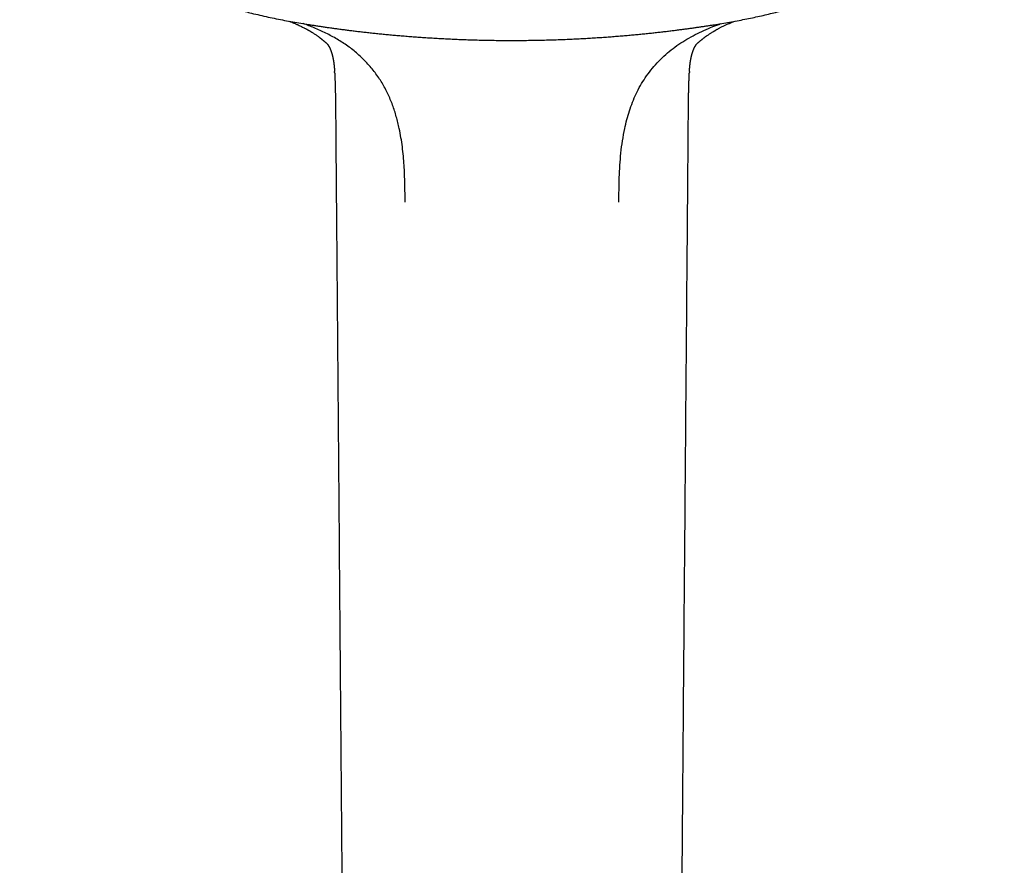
# Model space of a CAD drawing. Header units: millimetres. Extents: x 8 to 562, y 12 to 805.
# Tile 480 of 538: x 270 to 359, y 630 to 707. Entities that reach past the tile are written whole.
import ezdxf

# ---------------------------------------------------------------- set-up
doc = ezdxf.new("R2010")
doc.units = ezdxf.units.MM

msp = doc.modelspace()

# ---------------------------------------------------------------- linework, layer by layer
at = {"color": 7, "linetype": 'Continuous', "lineweight": 30}
for p, q in [((298.463, 702.013), (298.457, 702.1)), ((330.543, 702.097), (330.537, 702.008))]:
    msp.add_line(p, q, dxfattribs=at)
for points, knots in [([(269.998, 725.697), (270.001, 725.687), (270.009, 725.666), (270.022, 725.628), (270.038, 725.582), (270.058, 725.526), (270.081, 725.461), (270.107, 725.387), (270.137, 725.304), (270.172, 725.208), (270.21, 725.105), (270.248, 725.003), (270.281, 724.916), (270.308, 724.843), (270.331, 724.783), (270.351, 724.732), (270.368, 724.687), (270.385, 724.644), (270.405, 724.591), (270.43, 724.527), (270.461, 724.448), (270.496, 724.36), (270.534, 724.263), (270.575, 724.161), (270.619, 724.054), (270.665, 723.943), (270.705, 723.845), (270.738, 723.768), (270.76, 723.714), (270.778, 723.672), (270.791, 723.641), (270.801, 723.617), (270.812, 723.592), (270.825, 723.561), (270.843, 723.519), (270.866, 723.466), (270.893, 723.405), (270.921, 723.341), (270.949, 723.277), (270.977, 723.213), (271.005, 723.148), (271.034, 723.084), (271.063, 723.019), (271.093, 722.955), (271.122, 722.891), (271.149, 722.831), (271.175, 722.774), (271.199, 722.723), (271.22, 722.678), (271.236, 722.644), (271.248, 722.618), (271.259, 722.594), (271.272, 722.566), (271.289, 722.53), (271.311, 722.485), (271.342, 722.418), (271.382, 722.335), (271.426, 722.244), (271.466, 722.162), (271.503, 722.086), (271.542, 722.009), (271.578, 721.937), (271.611, 721.871), (271.641, 721.812), (271.668, 721.758), (271.692, 721.712), (271.71, 721.677), (271.723, 721.651), (271.736, 721.626), (271.752, 721.595), (271.771, 721.558), (271.797, 721.508), (271.831, 721.443), (271.872, 721.365), (271.918, 721.279), (271.967, 721.187), (272.02, 721.089), (272.077, 720.985), (272.126, 720.898), (272.163, 720.83), (272.187, 720.788), (272.208, 720.751), (272.224, 720.721), (272.238, 720.698), (272.248, 720.68), (272.26, 720.658), (272.278, 720.626), (272.305, 720.579), (272.342, 720.515), (272.387, 720.438), (272.437, 720.351), (272.487, 720.265), (272.537, 720.181), (272.586, 720.099), (272.634, 720.019), (272.68, 719.943), (272.723, 719.873), (272.762, 719.809), (272.799, 719.75), (272.833, 719.695), (272.863, 719.647), (272.888, 719.607), (272.908, 719.575), (272.926, 719.547), (272.945, 719.516), (272.967, 719.481), (272.993, 719.441), (273.025, 719.392), (273.062, 719.334), (273.106, 719.266), (273.154, 719.191), (273.224, 719.085), (273.314, 718.95), (273.423, 718.789), (273.533, 718.627), (273.645, 718.467), (273.75, 718.318), (273.848, 718.181), (273.939, 718.057), (274.028, 717.935), (274.114, 717.82), (274.183, 717.728), (274.235, 717.659), (274.273, 717.61), (274.309, 717.563), (274.342, 717.519), (274.371, 717.481), (274.394, 717.452), (274.411, 717.431), (274.425, 717.413), (274.44, 717.394), (274.459, 717.369), (274.484, 717.337), (274.518, 717.294), (274.561, 717.24), (274.615, 717.172), (274.678, 717.093), (274.749, 717.005), (274.825, 716.912), (274.903, 716.817), (275.035, 716.659), (275.218, 716.442), (275.455, 716.171), (275.686, 715.914), (275.872, 715.712), (276.011, 715.564), (276.101, 715.47), (276.183, 715.384), (276.257, 715.308), (276.314, 715.25), (276.357, 715.207), (276.386, 715.176), (276.414, 715.149), (276.439, 715.123), (276.463, 715.099), (276.487, 715.075), (276.514, 715.048), (276.547, 715.015), (276.586, 714.977), (276.632, 714.931), (276.686, 714.877), (276.748, 714.817), (276.817, 714.751), (276.888, 714.683), (277.009, 714.567), (277.177, 714.409), (277.386, 714.219), (277.581, 714.044), (277.764, 713.883), (277.94, 713.731), (278.11, 713.588), (278.263, 713.461), (278.398, 713.35), (278.517, 713.254), (278.631, 713.163), (278.737, 713.079), (278.838, 713), (278.932, 712.927), (279.02, 712.86), (279.098, 712.8), (279.168, 712.747), (279.23, 712.702), (279.281, 712.663), (279.323, 712.632), (279.36, 712.605), (279.396, 712.578), (279.437, 712.548), (279.489, 712.51), (279.555, 712.462), (279.635, 712.404), (279.724, 712.34), (279.837, 712.26), (279.975, 712.164), (280.147, 712.044), (280.338, 711.915), (280.549, 711.775), (280.771, 711.63), (281.004, 711.481), (281.231, 711.339), (281.45, 711.206), (281.659, 711.08), (281.876, 710.953), (282.1, 710.824), (282.424, 710.641), (282.85, 710.409), (283.378, 710.135), (283.913, 709.871), (284.468, 709.609), (285.043, 709.353), (285.637, 709.102), (286.236, 708.864), (286.838, 708.637), (287.445, 708.421), (288.044, 708.219), (288.634, 708.031), (289.214, 707.856), (289.796, 707.689), (290.378, 707.532), (291.014, 707.368), (291.704, 707.202), (292.448, 707.034), (293.193, 706.878), (293.937, 706.733), (294.679, 706.598), (295.416, 706.471), (296.019, 706.372), (296.491, 706.297), (296.832, 706.244), (297.177, 706.192), (297.529, 706.139), (297.894, 706.086), (298.265, 706.034), (298.642, 705.982), (299.023, 705.931), (299.416, 705.879), (299.821, 705.828), (300.238, 705.776), (300.667, 705.725), (301.108, 705.674), (301.561, 705.624), (302.026, 705.574), (302.5, 705.525), (302.983, 705.477), (303.474, 705.43), (303.978, 705.385), (304.496, 705.34), (305.029, 705.296), (305.577, 705.254), (306.138, 705.213), (306.711, 705.174), (307.292, 705.137), (307.882, 705.102), (308.481, 705.07), (309.091, 705.041), (309.717, 705.014), (310.36, 704.989), (311.02, 704.968), (311.692, 704.95), (312.376, 704.935), (313.073, 704.925), (313.782, 704.918), (314.259, 704.917), (314.5, 704.917)], [0, 0, 0, 0, 0.000566, 0.0013, 0.002211, 0.003334, 0.004653, 0.006169, 0.007884, 0.009783, 0.012161, 0.014284, 0.016152, 0.017604, 0.018852, 0.019896, 0.020766, 0.021663, 0.022623, 0.024041, 0.025668, 0.027507, 0.029519, 0.031637, 0.033859, 0.036186, 0.038599, 0.039942, 0.041057, 0.041943, 0.042602, 0.042985, 0.043478, 0.044133, 0.044951, 0.046137, 0.047472, 0.048813, 0.050159, 0.051509, 0.052864, 0.054224, 0.055588, 0.056957, 0.05833, 0.059634, 0.060786, 0.061945, 0.062891, 0.063622, 0.06414, 0.06455, 0.065143, 0.06592, 0.06688, 0.068006, 0.070183, 0.072201, 0.073868, 0.075433, 0.077079, 0.078844, 0.080087, 0.081383, 0.082628, 0.083624, 0.084365, 0.084851, 0.085349, 0.086004, 0.086816, 0.087786, 0.08928, 0.091013, 0.092891, 0.094903, 0.097052, 0.099335, 0.101754, 0.102833, 0.103782, 0.104587, 0.105246, 0.105761, 0.10613, 0.106437, 0.107211, 0.108263, 0.109591, 0.111471, 0.113435, 0.115359, 0.117243, 0.119087, 0.12089, 0.122652, 0.124192, 0.125632, 0.126972, 0.128213, 0.129342, 0.13026, 0.13095, 0.131523, 0.132208, 0.133014, 0.133939, 0.134985, 0.136371, 0.137923, 0.139642, 0.141528, 0.145258, 0.149019, 0.152783, 0.15655, 0.160321, 0.163286, 0.166254, 0.169206, 0.17199, 0.174574, 0.175812, 0.176998, 0.178133, 0.179215, 0.180167, 0.180889, 0.181378, 0.181718, 0.182175, 0.18279, 0.183562, 0.184493, 0.18591, 0.187584, 0.189517, 0.191707, 0.194088, 0.196455, 0.198797, 0.205945, 0.212841, 0.219486, 0.225873, 0.228624, 0.231133, 0.2334, 0.235423, 0.237203, 0.238095, 0.23891, 0.239648, 0.240324, 0.240972, 0.241595, 0.242316, 0.243164, 0.244215, 0.24547, 0.246927, 0.248586, 0.250446, 0.252367, 0.254263, 0.260061, 0.265615, 0.270454, 0.275095, 0.279539, 0.283788, 0.287841, 0.29089, 0.29382, 0.296599, 0.299183, 0.301573, 0.303895, 0.306, 0.307887, 0.309557, 0.311009, 0.312245, 0.313211, 0.314034, 0.314843, 0.315784, 0.316898, 0.318533, 0.320437, 0.322564, 0.324771, 0.328377, 0.332153, 0.336734, 0.341542, 0.346578, 0.351842, 0.357335, 0.361817, 0.366444, 0.371216, 0.376133, 0.381153, 0.392393, 0.403662, 0.414949, 0.426241, 0.438429, 0.450593, 0.462731, 0.474859, 0.48698, 0.499099, 0.510527, 0.521925, 0.533285, 0.544609, 0.5559, 0.570256, 0.584567, 0.598838, 0.613072, 0.627215, 0.64121, 0.655128, 0.661597, 0.668057, 0.674524, 0.681184, 0.688094, 0.695254, 0.702234, 0.709436, 0.71686, 0.724506, 0.732374, 0.740463, 0.748775, 0.757308, 0.766062, 0.775039, 0.784071, 0.793316, 0.802776, 0.81245, 0.82252, 0.832814, 0.843333, 0.854077, 0.865047, 0.876042, 0.887254, 0.898686, 0.910337, 0.922453, 0.934798, 0.947374, 0.960181, 0.97322, 0.986493, 1, 1, 1, 1]), ([(314.5, 704.917), (314.752, 704.917), (315.253, 704.918), (315.996, 704.926), (316.726, 704.937), (317.443, 704.953), (318.145, 704.973), (318.821, 704.996), (319.472, 705.021), (320.097, 705.05), (320.71, 705.08), (321.311, 705.113), (321.9, 705.149), (322.476, 705.186), (323.041, 705.226), (323.594, 705.267), (324.135, 705.309), (324.661, 705.353), (325.173, 705.398), (325.67, 705.444), (326.155, 705.491), (326.632, 705.538), (327.1, 705.587), (327.559, 705.637), (328.007, 705.687), (328.442, 705.738), (328.863, 705.789), (329.27, 705.839), (329.663, 705.89), (330.044, 705.94), (330.417, 705.99), (330.78, 706.04), (331.133, 706.09), (331.475, 706.14), (331.805, 706.189), (332.127, 706.238), (332.444, 706.287), (332.891, 706.358), (333.465, 706.451), (334.165, 706.571), (334.857, 706.696), (335.544, 706.827), (336.219, 706.965), (336.883, 707.109), (337.533, 707.258), (338.173, 707.415), (338.715, 707.557), (339.161, 707.678), (339.514, 707.778), (339.866, 707.88), (340.223, 707.988), (340.587, 708.101), (340.961, 708.222), (341.334, 708.346), (341.704, 708.474), (342.072, 708.605), (342.447, 708.744), (342.83, 708.891), (343.22, 709.046), (343.517, 709.168), (343.717, 709.252), (343.816, 709.295), (343.909, 709.334), (343.993, 709.371), (344.068, 709.404), (344.13, 709.431), (344.179, 709.453), (344.216, 709.469), (344.243, 709.481), (344.264, 709.491), (344.284, 709.5), (344.313, 709.512), (344.353, 709.531), (344.407, 709.555), (344.472, 709.584), (344.546, 709.618), (344.63, 709.657), (344.725, 709.701), (344.83, 709.75), (344.944, 709.804), (345.069, 709.864), (345.203, 709.929), (345.344, 709.998), (345.488, 710.07), (345.631, 710.142), (345.808, 710.232), (346.019, 710.342), (346.26, 710.47), (346.49, 710.595), (346.71, 710.716), (346.919, 710.835), (347.12, 710.95), (347.313, 711.063), (347.497, 711.174), (347.675, 711.281), (347.87, 711.402), (348.087, 711.539), (348.33, 711.695), (348.577, 711.858), (348.772, 711.99), (348.913, 712.086), (349, 712.146), (349.087, 712.207), (349.174, 712.268), (349.256, 712.326), (349.336, 712.383), (349.41, 712.436), (349.477, 712.485), (349.533, 712.526), (349.577, 712.558), (349.613, 712.584), (349.642, 712.606), (349.671, 712.627), (349.703, 712.651), (349.74, 712.679), (349.782, 712.71), (349.836, 712.751), (349.904, 712.802), (349.988, 712.866), (350.082, 712.938), (350.186, 713.019), (350.298, 713.107), (350.419, 713.202), (350.547, 713.305), (350.681, 713.414), (350.834, 713.541), (351.007, 713.686), (351.201, 713.852), (351.402, 714.028), (351.602, 714.207), (351.8, 714.389), (351.949, 714.528), (352.056, 714.629), (352.119, 714.689), (352.182, 714.75), (352.244, 714.809), (352.305, 714.869), (352.364, 714.927), (352.418, 714.98), (352.463, 715.025), (352.499, 715.061), (352.529, 715.091), (352.558, 715.12), (352.589, 715.152), (352.628, 715.191), (352.675, 715.239), (352.734, 715.299), (352.801, 715.368), (352.872, 715.442), (352.949, 715.523), (353.03, 715.608), (353.116, 715.7), (353.204, 715.795), (353.325, 715.927), (353.477, 716.096), (353.663, 716.306), (353.852, 716.525), (353.999, 716.699), (354.104, 716.826), (354.166, 716.901), (354.227, 716.976), (354.287, 717.049), (354.346, 717.123), (354.403, 717.194), (354.457, 717.262), (354.502, 717.319), (354.538, 717.366), (354.565, 717.399), (354.582, 717.422), (354.593, 717.436), (354.605, 717.451), (354.62, 717.47), (354.641, 717.498), (354.68, 717.548), (354.736, 717.622), (354.809, 717.717), (354.886, 717.82), (354.967, 717.928), (355.083, 718.086), (355.234, 718.296), (355.419, 718.557), (355.566, 718.772), (355.677, 718.936), (355.75, 719.045), (355.82, 719.152), (355.885, 719.251), (355.941, 719.339), (355.988, 719.411), (356.025, 719.47), (356.055, 719.516), (356.078, 719.553), (356.095, 719.58), (356.109, 719.602), (356.122, 719.624), (356.141, 719.653), (356.163, 719.689), (356.207, 719.76), (356.274, 719.868), (356.364, 720.015), (356.45, 720.159), (356.532, 720.299), (356.597, 720.409), (356.649, 720.499), (356.686, 720.564), (356.716, 720.617), (356.739, 720.657), (356.756, 720.686), (356.769, 720.71), (356.781, 720.732), (356.797, 720.759), (356.816, 720.794), (356.847, 720.85), (356.888, 720.923), (356.937, 721.012), (356.985, 721.1), (357.033, 721.188), (357.079, 721.274), (357.124, 721.359), (357.168, 721.441), (357.204, 721.51), (357.232, 721.565), (357.253, 721.604), (357.27, 721.639), (357.286, 721.668), (357.298, 721.693), (357.308, 721.713), (357.32, 721.735), (357.335, 721.764), (357.355, 721.804), (357.381, 721.855), (357.41, 721.912), (357.439, 721.971), (357.472, 722.037), (357.508, 722.11), (357.547, 722.19), (357.583, 722.263), (357.616, 722.332), (357.648, 722.398), (357.681, 722.466), (357.711, 722.53), (357.736, 722.583), (357.754, 722.623), (357.768, 722.652), (357.779, 722.675), (357.79, 722.699), (357.803, 722.727), (357.821, 722.766), (357.845, 722.818), (357.875, 722.885), (357.91, 722.96), (357.947, 723.042), (357.989, 723.137), (358.038, 723.246), (358.093, 723.371), (358.137, 723.474), (358.17, 723.551), (358.191, 723.598), (358.208, 723.638), (358.221, 723.67), (358.231, 723.694), (358.24, 723.715), (358.25, 723.739), (358.264, 723.771), (358.28, 723.811), (358.3, 723.857), (358.32, 723.905), (358.34, 723.954), (358.359, 724.001), (358.378, 724.046), (358.405, 724.112), (358.438, 724.194), (358.477, 724.29), (358.511, 724.377), (358.541, 724.453), (358.568, 724.521), (358.59, 724.579), (358.609, 724.628), (358.626, 724.672), (358.644, 724.717), (358.66, 724.76), (358.676, 724.802), (358.691, 724.842), (358.71, 724.891), (358.733, 724.952), (358.76, 725.025), (358.792, 725.11), (358.827, 725.207), (358.866, 725.314), (358.909, 725.432), (358.955, 725.56), (358.986, 725.65), (359.002, 725.696)], [0, 0, 0, 0, 0.014172, 0.028087, 0.041746, 0.055152, 0.068304, 0.081203, 0.093134, 0.104842, 0.116328, 0.12759, 0.138631, 0.14945, 0.160048, 0.170425, 0.180581, 0.190519, 0.20007, 0.209412, 0.218545, 0.227467, 0.236335, 0.244985, 0.253414, 0.261624, 0.269613, 0.277244, 0.284662, 0.291867, 0.298858, 0.305771, 0.312461, 0.318928, 0.325172, 0.331228, 0.337235, 0.343211, 0.356642, 0.369924, 0.383127, 0.39624, 0.409248, 0.421905, 0.434433, 0.446819, 0.459056, 0.465987, 0.472877, 0.479728, 0.4867, 0.493881, 0.501273, 0.508878, 0.51604, 0.523385, 0.530916, 0.538636, 0.546549, 0.554661, 0.556755, 0.558832, 0.560745, 0.562473, 0.564015, 0.565371, 0.566305, 0.567075, 0.567632, 0.567997, 0.568388, 0.568869, 0.56978, 0.570902, 0.572235, 0.573779, 0.575535, 0.577503, 0.579683, 0.582077, 0.584684, 0.587504, 0.590534, 0.593602, 0.596624, 0.599598, 0.604925, 0.61009, 0.615092, 0.619805, 0.62436, 0.628757, 0.632995, 0.637074, 0.640993, 0.644804, 0.650147, 0.655633, 0.661263, 0.667037, 0.669025, 0.67103, 0.673052, 0.67509, 0.677058, 0.678834, 0.680682, 0.682263, 0.683578, 0.684626, 0.68542, 0.686066, 0.686727, 0.687474, 0.688345, 0.689338, 0.690455, 0.692225, 0.694236, 0.69649, 0.698985, 0.701723, 0.704649, 0.707797, 0.711102, 0.714558, 0.719175, 0.724039, 0.72915, 0.734511, 0.739437, 0.74456, 0.74621, 0.74788, 0.749569, 0.751243, 0.752773, 0.754495, 0.755964, 0.757181, 0.758146, 0.758857, 0.759655, 0.760493, 0.761398, 0.762796, 0.764409, 0.766236, 0.768279, 0.770355, 0.772615, 0.775048, 0.777557, 0.780118, 0.785296, 0.790667, 0.796228, 0.801982, 0.803829, 0.805696, 0.807582, 0.80943, 0.811121, 0.813041, 0.8147, 0.8161, 0.81724, 0.818121, 0.818558, 0.818883, 0.819175, 0.819646, 0.820306, 0.821156, 0.823326, 0.825643, 0.828102, 0.830703, 0.833443, 0.83944, 0.845601, 0.851928, 0.85446, 0.857017, 0.859554, 0.861843, 0.863855, 0.86559, 0.866832, 0.867879, 0.86873, 0.869385, 0.869725, 0.870206, 0.870864, 0.871701, 0.872662, 0.875715, 0.879044, 0.882589, 0.885438, 0.888382, 0.889962, 0.891459, 0.892711, 0.893501, 0.894146, 0.894646, 0.895057, 0.895638, 0.896421, 0.897405, 0.899312, 0.901289, 0.903234, 0.905149, 0.907031, 0.908883, 0.910703, 0.912415, 0.913388, 0.91425, 0.915, 0.915638, 0.916165, 0.91658, 0.916954, 0.917584, 0.918463, 0.919591, 0.92089, 0.922151, 0.923363, 0.925168, 0.926852, 0.928525, 0.92986, 0.931263, 0.932735, 0.934263, 0.935314, 0.936152, 0.936777, 0.93719, 0.937648, 0.938244, 0.938977, 0.940153, 0.941566, 0.943201, 0.944938, 0.946751, 0.949239, 0.951857, 0.954604, 0.955735, 0.956721, 0.957561, 0.958254, 0.958696, 0.959075, 0.959576, 0.960234, 0.961066, 0.96206, 0.963102, 0.964113, 0.965091, 0.966037, 0.966951, 0.969164, 0.971162, 0.972948, 0.97453, 0.975921, 0.977122, 0.978134, 0.978963, 0.979859, 0.980952, 0.981632, 0.982477, 0.983488, 0.984664, 0.98621, 0.987972, 0.989949, 0.992141, 0.994547, 0.997166, 1, 1, 1, 1]), ([(294.381, 706.654), (294.385, 706.652), (294.4, 706.646), (294.428, 706.635), (294.467, 706.619), (294.522, 706.598), (294.593, 706.568), (294.685, 706.53), (294.784, 706.488), (294.889, 706.443), (294.995, 706.396), (295.17, 706.318), (295.41, 706.205), (295.641, 706.088), (295.796, 706.007), (295.876, 705.964), (295.946, 705.925), (296.007, 705.891), (296.06, 705.861), (296.108, 705.834), (296.158, 705.805), (296.213, 705.773), (296.275, 705.736), (296.343, 705.695), (296.417, 705.65), (296.506, 705.594), (296.609, 705.527), (296.726, 705.449), (296.846, 705.367), (296.947, 705.296), (297.028, 705.237), (297.087, 705.193), (297.14, 705.153), (297.185, 705.119), (297.219, 705.093), (297.245, 705.073), (297.264, 705.058), (297.283, 705.043), (297.306, 705.025), (297.334, 705.003), (297.367, 704.977), (297.404, 704.947), (297.444, 704.914), (297.484, 704.881), (297.522, 704.85), (297.557, 704.82), (297.588, 704.793), (297.616, 704.77), (297.64, 704.748), (297.665, 704.727), (297.691, 704.704), (297.72, 704.679), (297.752, 704.65), (297.774, 704.63), (297.786, 704.619)], [0, 0, 0, 0, 0.002603, 0.011939, 0.022072, 0.032995, 0.054454, 0.078389, 0.10477, 0.133067, 0.16137, 0.189497, 0.272896, 0.354986, 0.379624, 0.401801, 0.421522, 0.438803, 0.453656, 0.466573, 0.48027, 0.496235, 0.514297, 0.53409, 0.5556, 0.578831, 0.613065, 0.64846, 0.684941, 0.722524, 0.742081, 0.76137, 0.778282, 0.792606, 0.804337, 0.811733, 0.817524, 0.822739, 0.830057, 0.839617, 0.850257, 0.862754, 0.876617, 0.890029, 0.902822, 0.914998, 0.926558, 0.935211, 0.943766, 0.952444, 0.961244, 0.971295, 0.984168, 1, 1, 1, 1]), ([(304.841, 690.28), (304.835, 690.838), (304.822, 691.953), (304.758, 693.626), (304.607, 695.295), (304.366, 696.764), (304.057, 698.025), (303.717, 699.079), (303.29, 700.101), (302.764, 701.086), (302.13, 702.023), (301.392, 702.899), (300.568, 703.702), (299.667, 704.418), (298.701, 705.042), (297.681, 705.587), (296.655, 706.052), (295.961, 706.313), (295.633, 706.436)], [0, 0, 0, 0, 0.082136, 0.164291, 0.246625, 0.328856, 0.38342, 0.437786, 0.49221, 0.547131, 0.603137, 0.660325, 0.717966, 0.775304, 0.832423, 0.889899, 0.947997, 1, 1, 1, 1]), ([(324.159, 690.28), (324.163, 690.652), (324.171, 691.395), (324.198, 692.51), (324.25, 693.625), (324.341, 694.739), (324.481, 695.847), (324.662, 696.854), (324.876, 697.756), (325.109, 698.553), (325.388, 699.334), (325.717, 700.096), (326.101, 700.837), (326.545, 701.553), (327.051, 702.24), (327.613, 702.892), (328.225, 703.503), (328.88, 704.066), (329.574, 704.575), (330.302, 705.036), (331.061, 705.452), (331.848, 705.829), (332.617, 706.158), (333.127, 706.348), (333.362, 706.436)], [0, 0, 0, 0, 0.054766, 0.109527, 0.164314, 0.219196, 0.274123, 0.328922, 0.369877, 0.410702, 0.451468, 0.492318, 0.533446, 0.575095, 0.617495, 0.660483, 0.703726, 0.746878, 0.789766, 0.832618, 0.875672, 0.919106, 0.962739, 1, 1, 1, 1]), ([(331.214, 704.619), (331.226, 704.63), (331.248, 704.65), (331.28, 704.678), (331.309, 704.704), (331.335, 704.726), (331.367, 704.754), (331.407, 704.79), (331.454, 704.829), (331.499, 704.867), (331.542, 704.902), (331.585, 704.938), (331.627, 704.971), (331.663, 705.001), (331.694, 705.025), (331.719, 705.045), (331.739, 705.061), (331.761, 705.078), (331.789, 705.099), (331.824, 705.126), (331.867, 705.158), (331.917, 705.196), (331.974, 705.238), (332.034, 705.281), (332.093, 705.324), (332.167, 705.376), (332.256, 705.437), (332.358, 705.506), (332.459, 705.571), (332.555, 705.632), (332.637, 705.683), (332.705, 705.724), (332.76, 705.757), (332.808, 705.785), (332.848, 705.809), (332.88, 705.827), (332.91, 705.844), (332.947, 705.865), (332.998, 705.894), (333.063, 705.93), (333.14, 705.973), (333.231, 706.021), (333.334, 706.075), (333.45, 706.134), (333.577, 706.197), (333.708, 706.26), (333.878, 706.34), (334.085, 706.433), (334.305, 706.526), (334.482, 706.599), (334.58, 706.638), (334.621, 706.654)], [0, 0, 0, 0, 0.015697, 0.028487, 0.038501, 0.047224, 0.055827, 0.072553, 0.090408, 0.104044, 0.118416, 0.133513, 0.147612, 0.159494, 0.169966, 0.177786, 0.183356, 0.190058, 0.199115, 0.210253, 0.223469, 0.239929, 0.258518, 0.277269, 0.295757, 0.313981, 0.345872, 0.376934, 0.407188, 0.435981, 0.462308, 0.4796, 0.495634, 0.509967, 0.521458, 0.530043, 0.537529, 0.546658, 0.561946, 0.580412, 0.602074, 0.626952, 0.65562, 0.687693, 0.723088, 0.758902, 0.793943, 0.860522, 0.924088, 0.967613, 1, 1, 1, 1]), ([(297.786, 704.619), (297.786, 704.619), (297.787, 704.618), (297.789, 704.615), (297.792, 704.612), (297.795, 704.608), (297.798, 704.603), (297.802, 704.599), (297.806, 704.594), (297.809, 704.589), (297.812, 704.585), (297.815, 704.581), (297.818, 704.578), (297.82, 704.574), (297.823, 704.571), (297.826, 704.567), (297.829, 704.563), (297.832, 704.558), (297.836, 704.553), (297.84, 704.547), (297.843, 704.542), (297.848, 704.536), (297.853, 704.528), (297.859, 704.519), (297.865, 704.51), (297.87, 704.502), (297.876, 704.494), (297.881, 704.486), (297.887, 704.477), (297.892, 704.469), (297.897, 704.461), (297.902, 704.453), (297.908, 704.444), (297.913, 704.435), (297.919, 704.426), (297.924, 704.417), (297.928, 704.41), (297.933, 704.403), (297.937, 704.395), (297.941, 704.388), (297.945, 704.381), (297.949, 704.374), (297.953, 704.367), (297.958, 704.359), (297.962, 704.351), (297.966, 704.343), (297.969, 704.338), (297.971, 704.336), (297.971, 704.334), (297.972, 704.332), (297.974, 704.33), (297.975, 704.326), (297.978, 704.323), (297.98, 704.319), (297.981, 704.316), (297.983, 704.313), (297.984, 704.311), (297.985, 704.309), (297.987, 704.304), (297.991, 704.298), (297.995, 704.29), (297.999, 704.282), (298.002, 704.275), (298.008, 704.263), (298.01, 704.26), (298.014, 704.251), (298.017, 704.244), (298.02, 704.239), (298.022, 704.235), (298.023, 704.232), (298.025, 704.228), (298.027, 704.225), (298.029, 704.221), (298.03, 704.217), (298.032, 704.214), (298.033, 704.211), (298.035, 704.208), (298.036, 704.206), (298.038, 704.201), (298.04, 704.197), (298.042, 704.192), (298.044, 704.187), (298.046, 704.183), (298.048, 704.18), (298.049, 704.176), (298.051, 704.172), (298.053, 704.168), (298.055, 704.164), (298.057, 704.159), (298.058, 704.156), (298.06, 704.153), (298.061, 704.149), (298.063, 704.145), (298.065, 704.141), (298.067, 704.135), (298.069, 704.13), (298.071, 704.126), (298.073, 704.122), (298.074, 704.118), (298.076, 704.114), (298.079, 704.108), (298.081, 704.102), (298.083, 704.096), (298.085, 704.092), (298.088, 704.086), (298.091, 704.078), (298.095, 704.068), (298.098, 704.06), (298.101, 704.053), (298.105, 704.044), (298.108, 704.034), (298.112, 704.026), (298.114, 704.018), (298.117, 704.012), (298.119, 704.005), (298.121, 703.999), (298.123, 703.994), (298.125, 703.99), (298.126, 703.986), (298.128, 703.982), (298.129, 703.978), (298.131, 703.973), (298.133, 703.968), (298.135, 703.963), (298.136, 703.96), (298.137, 703.956), (298.139, 703.953), (298.141, 703.947), (298.143, 703.94), (298.146, 703.933), (298.148, 703.927), (298.15, 703.922), (298.151, 703.917), (298.153, 703.913), (298.155, 703.907), (298.157, 703.9), (298.159, 703.894), (298.161, 703.888), (298.163, 703.883), (298.164, 703.878), (298.166, 703.872), (298.169, 703.866), (298.171, 703.859), (298.173, 703.853), (298.175, 703.848), (298.176, 703.843), (298.178, 703.837), (298.18, 703.83), (298.183, 703.823), (298.185, 703.816), (298.187, 703.81), (298.189, 703.804), (298.191, 703.797), (298.194, 703.788), (298.196, 703.78), (298.198, 703.772), (298.2, 703.766), (298.202, 703.761), (298.204, 703.754), (298.206, 703.747), (298.208, 703.74), (298.21, 703.735), (298.211, 703.731), (298.212, 703.727), (298.213, 703.723), (298.215, 703.718), (298.216, 703.712), (298.218, 703.705), (298.22, 703.698), (298.222, 703.693), (298.223, 703.689), (298.224, 703.685), (298.225, 703.68), (298.227, 703.675), (298.229, 703.668), (298.231, 703.661), (298.232, 703.655), (298.234, 703.65), (298.235, 703.645), (298.237, 703.64), (298.239, 703.633), (298.241, 703.625), (298.243, 703.618), (298.244, 703.612), (298.245, 703.609), (298.246, 703.604), (298.248, 703.597), (298.25, 703.589), (298.253, 703.58), (298.255, 703.572), (298.256, 703.567), (298.257, 703.562), (298.258, 703.557), (298.26, 703.552), (298.262, 703.545), (298.263, 703.538), (298.265, 703.531), (298.267, 703.524), (298.269, 703.516), (298.271, 703.507), (298.273, 703.498), (298.275, 703.49), (298.277, 703.484), (298.278, 703.478), (298.281, 703.467), (298.284, 703.452), (298.289, 703.433), (298.293, 703.414), (298.297, 703.395), (298.301, 703.376), (298.305, 703.361), (298.307, 703.35), (298.308, 703.345), (298.309, 703.341), (298.31, 703.334), (298.312, 703.326), (298.314, 703.318), (298.315, 703.31), (298.316, 703.306), (298.317, 703.302), (298.318, 703.298), (298.319, 703.292), (298.321, 703.284), (298.322, 703.276), (298.324, 703.268), (298.325, 703.262), (298.326, 703.257), (298.327, 703.252), (298.328, 703.246), (298.33, 703.238), (298.331, 703.229), (298.333, 703.22), (298.335, 703.212), (298.336, 703.203), (298.338, 703.194), (298.34, 703.184), (298.342, 703.175), (298.343, 703.167), (298.344, 703.16), (298.346, 703.151), (298.347, 703.142), (298.349, 703.133), (298.351, 703.125), (298.352, 703.118), (298.353, 703.111), (298.354, 703.103), (298.356, 703.094), (298.357, 703.085), (298.358, 703.079), (298.359, 703.075), (298.36, 703.071), (298.36, 703.066), (298.361, 703.061), (298.362, 703.054), (298.364, 703.046), (298.365, 703.038), (298.366, 703.032), (298.367, 703.026), (298.368, 703.021), (298.369, 703.016), (298.369, 703.01), (298.371, 703.003), (298.372, 702.996), (298.373, 702.99), (298.373, 702.985), (298.374, 702.98), (298.375, 702.976), (298.376, 702.97), (298.376, 702.964), (298.378, 702.957), (298.379, 702.949), (298.38, 702.941), (298.381, 702.934), (298.382, 702.927), (298.383, 702.92), (298.384, 702.912), (298.385, 702.903), (298.387, 702.894), (298.388, 702.886), (298.389, 702.88), (298.389, 702.873), (298.391, 702.865), (298.392, 702.856), (298.393, 702.847), (298.394, 702.839), (298.395, 702.834), (298.395, 702.829), (298.396, 702.823), (298.397, 702.817), (298.398, 702.809), (298.399, 702.802), (298.4, 702.796), (298.4, 702.791), (298.401, 702.786), (298.401, 702.781), (298.402, 702.774), (298.404, 702.765), (298.405, 702.754), (298.406, 702.744), (298.407, 702.735), (298.409, 702.722), (298.411, 702.705), (298.413, 702.685), (298.415, 702.664), (298.417, 702.643), (298.419, 702.627), (298.421, 702.614), (298.422, 702.604), (298.423, 702.594), (298.424, 702.585), (298.424, 702.577), (298.425, 702.567), (298.426, 702.557), (298.427, 702.546), (298.428, 702.538), (298.429, 702.53), (298.43, 702.522), (298.43, 702.513), (298.431, 702.503), (298.432, 702.494), (298.433, 702.486), (298.433, 702.48), (298.434, 702.474), (298.435, 702.465), (298.436, 702.456), (298.436, 702.445), (298.437, 702.437), (298.438, 702.431), (298.438, 702.425), (298.439, 702.417), (298.44, 702.409), (298.44, 702.399), (298.441, 702.39), (298.442, 702.383), (298.442, 702.377), (298.443, 702.372), (298.443, 702.365), (298.444, 702.357), (298.444, 702.349), (298.445, 702.34), (298.445, 702.334), (298.446, 702.328), (298.446, 702.322), (298.447, 702.315), (298.447, 702.307), (298.448, 702.298), (298.449, 702.289), (298.449, 702.283), (298.45, 702.277), (298.45, 702.27), (298.451, 702.261), (298.451, 702.251), (298.452, 702.24), (298.453, 702.231), (298.453, 702.223), (298.454, 702.214), (298.455, 702.203), (298.455, 702.192), (298.456, 702.182), (298.457, 702.173), (298.457, 702.165), (298.458, 702.155), (298.458, 702.146), (298.459, 702.136), (298.459, 702.129), (298.46, 702.121), (298.461, 702.109), (298.461, 702.099), (298.462, 702.094)], [0, 0, 0, 0, 0.001521, 0.005868, 0.012357, 0.018825, 0.024958, 0.031556, 0.038805, 0.043662, 0.048524, 0.053148, 0.057298, 0.060898, 0.064547, 0.068401, 0.072459, 0.077583, 0.082665, 0.087447, 0.092259, 0.097527, 0.105084, 0.112805, 0.119883, 0.126334, 0.132616, 0.139221, 0.145826, 0.152296, 0.157789, 0.16363, 0.170274, 0.177339, 0.184065, 0.189985, 0.195473, 0.200485, 0.205653, 0.210813, 0.215695, 0.220666, 0.226123, 0.232178, 0.238512, 0.242385, 0.24567, 0.248435, 0.249931, 0.251426, 0.253126, 0.255481, 0.258335, 0.261192, 0.263374, 0.264944, 0.266472, 0.268029, 0.269858, 0.275914, 0.281335, 0.285742, 0.291571, 0.297144, 0.301355, 0.306365, 0.312694, 0.315112, 0.317331, 0.319523, 0.321922, 0.324326, 0.326911, 0.32935, 0.331433, 0.333357, 0.335199, 0.337128, 0.339435, 0.342162, 0.345204, 0.347991, 0.350345, 0.352515, 0.354673, 0.356713, 0.359244, 0.361757, 0.364063, 0.366271, 0.368102, 0.369905, 0.371992, 0.374611, 0.377599, 0.380446, 0.382695, 0.38475, 0.386793, 0.389004, 0.391785, 0.395292, 0.39824, 0.400488, 0.402593, 0.40677, 0.412397, 0.415985, 0.419159, 0.423534, 0.428524, 0.4322, 0.435805, 0.438428, 0.441505, 0.444188, 0.44638, 0.448187, 0.44997, 0.451345, 0.453264, 0.455595, 0.457783, 0.459684, 0.461195, 0.462431, 0.464227, 0.466274, 0.469287, 0.47266, 0.475346, 0.477166, 0.478834, 0.480694, 0.483087, 0.485869, 0.488677, 0.490785, 0.492655, 0.494583, 0.496805, 0.499431, 0.50226, 0.504552, 0.506498, 0.508356, 0.510537, 0.513162, 0.516217, 0.518776, 0.520944, 0.522944, 0.525502, 0.528919, 0.532231, 0.534923, 0.536788, 0.538667, 0.541049, 0.543953, 0.54655, 0.548259, 0.549646, 0.55094, 0.552237, 0.553802, 0.556207, 0.558831, 0.561119, 0.562888, 0.564303, 0.565692, 0.567097, 0.569086, 0.57155, 0.573958, 0.575939, 0.577693, 0.57933, 0.581125, 0.583696, 0.586017, 0.588252, 0.590045, 0.591448, 0.593261, 0.595271, 0.598183, 0.601562, 0.604124, 0.605889, 0.607282, 0.608819, 0.610695, 0.612878, 0.615302, 0.61738, 0.619789, 0.622166, 0.624976, 0.628465, 0.630992, 0.633016, 0.634881, 0.636819, 0.643693, 0.649242, 0.655473, 0.661534, 0.666452, 0.674079, 0.675541, 0.67693, 0.678367, 0.680298, 0.682759, 0.685249, 0.687217, 0.68871, 0.690072, 0.691388, 0.693014, 0.695431, 0.698251, 0.700658, 0.702238, 0.70368, 0.705156, 0.706952, 0.709121, 0.712449, 0.715147, 0.717381, 0.719664, 0.722374, 0.725688, 0.728324, 0.730528, 0.732612, 0.734943, 0.738, 0.740791, 0.743049, 0.744846, 0.746592, 0.748891, 0.752255, 0.754308, 0.755996, 0.757306, 0.758509, 0.759696, 0.761063, 0.762967, 0.765582, 0.768059, 0.769885, 0.771264, 0.772639, 0.774193, 0.775835, 0.777792, 0.779914, 0.781771, 0.783118, 0.784202, 0.785579, 0.787032, 0.78881, 0.79092, 0.793316, 0.795444, 0.797459, 0.799318, 0.801258, 0.803505, 0.806343, 0.808918, 0.811014, 0.812718, 0.814379, 0.816453, 0.819582, 0.822058, 0.824036, 0.82552, 0.826924, 0.828382, 0.830418, 0.832411, 0.834518, 0.836376, 0.837734, 0.838821, 0.839907, 0.841979, 0.844674, 0.84796, 0.850808, 0.853127, 0.855362, 0.861677, 0.866973, 0.871971, 0.878956, 0.883307, 0.885943, 0.889084, 0.891817, 0.893964, 0.896099, 0.898532, 0.901607, 0.904486, 0.90662, 0.9085, 0.910371, 0.912806, 0.915671, 0.918191, 0.920105, 0.921542, 0.922996, 0.924986, 0.927633, 0.930177, 0.932105, 0.933552, 0.934965, 0.936497, 0.938711, 0.941077, 0.943139, 0.944619, 0.945849, 0.947076, 0.94834, 0.95018, 0.952267, 0.95399, 0.955432, 0.956643, 0.957831, 0.959215, 0.96085, 0.96278, 0.96445, 0.965898, 0.967107, 0.9683, 0.96993, 0.972219, 0.97436, 0.976121, 0.977525, 0.979145, 0.981143, 0.983402, 0.985269, 0.986631, 0.988138, 0.989568, 0.991407, 0.993111, 0.994289, 0.995447, 0.997348, 1, 1, 1, 1]), ([(330.538, 702.093), (330.539, 702.097), (330.539, 702.102), (330.54, 702.116), (330.541, 702.131), (330.541, 702.14), (330.542, 702.147), (330.542, 702.154), (330.543, 702.163), (330.543, 702.173), (330.544, 702.183), (330.545, 702.192), (330.545, 702.2), (330.546, 702.209), (330.546, 702.22), (330.547, 702.232), (330.548, 702.243), (330.549, 702.253), (330.549, 702.262), (330.55, 702.272), (330.551, 702.283), (330.551, 702.293), (330.552, 702.3), (330.553, 702.307), (330.553, 702.315), (330.554, 702.325), (330.555, 702.337), (330.555, 702.347), (330.556, 702.352), (330.556, 702.357), (330.557, 702.363), (330.557, 702.37), (330.558, 702.379), (330.559, 702.388), (330.559, 702.396), (330.56, 702.403), (330.561, 702.411), (330.561, 702.422), (330.562, 702.433), (330.563, 702.443), (330.564, 702.453), (330.565, 702.461), (330.566, 702.47), (330.566, 702.48), (330.567, 702.49), (330.568, 702.498), (330.569, 702.505), (330.569, 702.511), (330.57, 702.515), (330.57, 702.521), (330.571, 702.528), (330.572, 702.537), (330.573, 702.546), (330.573, 702.553), (330.574, 702.556), (330.574, 702.561), (330.575, 702.567), (330.575, 702.574), (330.576, 702.583), (330.577, 702.593), (330.578, 702.602), (330.579, 702.609), (330.58, 702.616), (330.581, 702.625), (330.582, 702.635), (330.583, 702.644), (330.583, 702.652), (330.584, 702.66), (330.585, 702.667), (330.586, 702.676), (330.587, 702.685), (330.588, 702.695), (330.589, 702.703), (330.59, 702.709), (330.59, 702.715), (330.591, 702.721), (330.592, 702.729), (330.593, 702.737), (330.594, 702.745), (330.595, 702.752), (330.596, 702.758), (330.596, 702.764), (330.597, 702.772), (330.598, 702.781), (330.6, 702.79), (330.601, 702.799), (330.602, 702.806), (330.602, 702.813), (330.603, 702.821), (330.605, 702.829), (330.606, 702.839), (330.607, 702.847), (330.608, 702.854), (330.609, 702.861), (330.61, 702.869), (330.611, 702.878), (330.613, 702.888), (330.614, 702.897), (330.615, 702.904), (330.616, 702.911), (330.617, 702.919), (330.618, 702.929), (330.62, 702.939), (330.621, 702.947), (330.622, 702.953), (330.623, 702.96), (330.624, 702.968), (330.625, 702.977), (330.627, 702.987), (330.628, 702.996), (330.63, 703.004), (330.631, 703.012), (330.632, 703.021), (330.634, 703.031), (330.635, 703.04), (330.636, 703.046), (330.637, 703.052), (330.638, 703.058), (330.639, 703.065), (330.641, 703.073), (330.642, 703.08), (330.643, 703.088), (330.644, 703.094), (330.645, 703.1), (330.646, 703.106), (330.647, 703.112), (330.648, 703.119), (330.65, 703.125), (330.651, 703.131), (330.652, 703.136), (330.652, 703.141), (330.653, 703.145), (330.654, 703.149), (330.655, 703.155), (330.656, 703.163), (330.658, 703.172), (330.659, 703.181), (330.66, 703.185), (330.661, 703.189), (330.662, 703.194), (330.663, 703.2), (330.664, 703.208), (330.666, 703.215), (330.667, 703.223), (330.668, 703.228), (330.669, 703.233), (330.67, 703.237), (330.671, 703.242), (330.673, 703.25), (330.674, 703.258), (330.676, 703.266), (330.677, 703.272), (330.678, 703.278), (330.68, 703.286), (330.682, 703.296), (330.684, 703.308), (330.687, 703.32), (330.689, 703.331), (330.691, 703.342), (330.694, 703.355), (330.696, 703.366), (330.698, 703.375), (330.7, 703.383), (330.702, 703.39), (330.703, 703.398), (330.705, 703.405), (330.706, 703.411), (330.707, 703.415), (330.708, 703.42), (330.71, 703.425), (330.711, 703.431), (330.712, 703.438), (330.714, 703.444), (330.715, 703.449), (330.716, 703.454), (330.717, 703.458), (330.718, 703.461), (330.719, 703.466), (330.72, 703.471), (330.722, 703.477), (330.723, 703.484), (330.725, 703.49), (330.726, 703.495), (330.727, 703.5), (330.728, 703.505), (330.73, 703.512), (330.732, 703.52), (330.734, 703.529), (330.736, 703.536), (330.737, 703.542), (330.739, 703.547), (330.74, 703.553), (330.742, 703.56), (330.744, 703.568), (330.746, 703.575), (330.748, 703.582), (330.749, 703.588), (330.751, 703.594), (330.753, 703.601), (330.755, 703.609), (330.757, 703.616), (330.759, 703.623), (330.76, 703.628), (330.762, 703.635), (330.764, 703.641), (330.766, 703.649), (330.768, 703.656), (330.77, 703.663), (330.771, 703.669), (330.773, 703.674), (330.775, 703.681), (330.777, 703.688), (330.779, 703.696), (330.781, 703.702), (330.782, 703.708), (330.784, 703.714), (330.786, 703.72), (330.788, 703.727), (330.79, 703.734), (330.792, 703.741), (330.794, 703.746), (330.795, 703.751), (330.796, 703.755), (330.798, 703.76), (330.799, 703.764), (330.801, 703.77), (330.803, 703.775), (330.804, 703.781), (330.806, 703.785), (330.806, 703.788), (330.807, 703.791), (330.809, 703.795), (330.81, 703.8), (330.812, 703.806), (330.814, 703.813), (330.816, 703.818), (330.817, 703.823), (330.819, 703.827), (330.82, 703.83), (330.821, 703.835), (330.823, 703.841), (330.825, 703.847), (330.827, 703.853), (330.829, 703.858), (330.83, 703.862), (330.831, 703.865), (330.833, 703.87), (330.835, 703.875), (330.837, 703.882), (330.839, 703.889), (330.841, 703.895), (330.843, 703.9), (330.845, 703.905), (330.847, 703.911), (330.849, 703.918), (330.852, 703.925), (330.854, 703.932), (330.856, 703.938), (330.858, 703.944), (330.86, 703.95), (330.863, 703.957), (330.865, 703.963), (330.867, 703.969), (330.869, 703.974), (330.871, 703.98), (330.874, 703.986), (330.876, 703.993), (330.879, 704), (330.881, 704.005), (330.882, 704.01), (330.884, 704.014), (330.886, 704.02), (330.889, 704.028), (330.892, 704.036), (330.894, 704.039), (330.895, 704.043), (330.898, 704.049), (330.9, 704.055), (330.903, 704.062), (330.905, 704.068), (330.907, 704.073), (330.909, 704.078), (330.911, 704.084), (330.914, 704.089), (330.916, 704.095), (330.918, 704.099), (330.92, 704.103), (330.921, 704.107), (330.922, 704.11), (330.924, 704.115), (330.927, 704.12), (330.93, 704.127), (330.932, 704.133), (330.933, 704.135), (330.934, 704.139), (330.936, 704.142), (330.938, 704.147), (330.94, 704.152), (330.942, 704.157), (330.944, 704.161), (330.946, 704.165), (330.947, 704.168), (330.949, 704.171), (330.95, 704.174), (330.952, 704.178), (330.953, 704.182), (330.955, 704.185), (330.956, 704.188), (330.958, 704.191), (330.959, 704.194), (330.96, 704.196), (330.962, 704.2), (330.963, 704.204), (330.965, 704.208), (330.968, 704.213), (330.969, 704.216), (330.971, 704.219), (330.972, 704.222), (330.973, 704.224), (330.974, 704.226), (330.975, 704.229), (330.977, 704.233), (330.98, 704.238), (330.982, 704.243), (330.984, 704.246), (330.985, 704.249), (330.987, 704.252), (330.988, 704.256), (330.991, 704.26), (330.993, 704.265), (330.994, 704.268), (330.996, 704.271), (330.997, 704.274), (330.998, 704.276), (331, 704.279), (331.001, 704.282), (331.003, 704.286), (331.005, 704.29), (331.007, 704.294), (331.009, 704.297), (331.01, 704.3), (331.012, 704.302), (331.014, 704.306), (331.016, 704.311), (331.019, 704.316), (331.021, 704.32), (331.023, 704.324), (331.025, 704.328), (331.028, 704.333), (331.031, 704.339), (331.034, 704.343), (331.038, 704.352), (331.042, 704.358), (331.045, 704.364), (331.048, 704.37), (331.052, 704.376), (331.055, 704.382), (331.059, 704.389), (331.063, 704.396), (331.067, 704.403), (331.071, 704.41), (331.075, 704.416), (331.079, 704.423), (331.084, 704.431), (331.09, 704.44), (331.095, 704.448), (331.099, 704.456), (331.104, 704.462), (331.108, 704.469), (331.113, 704.477), (331.118, 704.485), (331.123, 704.493), (331.128, 704.5), (331.132, 704.506), (331.136, 704.512), (331.14, 704.518), (331.144, 704.524), (331.148, 704.53), (331.152, 704.536), (331.156, 704.542), (331.161, 704.548), (331.165, 704.554), (331.17, 704.561), (331.175, 704.567), (331.182, 704.578), (331.193, 704.591), (331.205, 704.607), (331.211, 704.615), (331.214, 704.619)], [0, 0, 0, 0, 0.002589, 0.004673, 0.006359, 0.007748, 0.008957, 0.010036, 0.011383, 0.013399, 0.01536, 0.016964, 0.018302, 0.019594, 0.021829, 0.024361, 0.026587, 0.028206, 0.029866, 0.031928, 0.034497, 0.036294, 0.037707, 0.039104, 0.040805, 0.042968, 0.045155, 0.047039, 0.048492, 0.049672, 0.050801, 0.052272, 0.054421, 0.056588, 0.058369, 0.059852, 0.061793, 0.063992, 0.066902, 0.069576, 0.07174, 0.073706, 0.075713, 0.078292, 0.081057, 0.083327, 0.08513, 0.086305, 0.087482, 0.088896, 0.090938, 0.093193, 0.095119, 0.096735, 0.098212, 0.09959, 0.10095, 0.102798, 0.105164, 0.108448, 0.110656, 0.112414, 0.114259, 0.116607, 0.119482, 0.122176, 0.124304, 0.12622, 0.128151, 0.130374, 0.133192, 0.135773, 0.137902, 0.139651, 0.141332, 0.142884, 0.145104, 0.147587, 0.149871, 0.151529, 0.153198, 0.1549, 0.15699, 0.159564, 0.162416, 0.164669, 0.166551, 0.168415, 0.170477, 0.173043, 0.175865, 0.178211, 0.18022, 0.18208, 0.184077, 0.18679, 0.189726, 0.192183, 0.194022, 0.195772, 0.197953, 0.201121, 0.204136, 0.206257, 0.207927, 0.209612, 0.211748, 0.214706, 0.217812, 0.220109, 0.222186, 0.224462, 0.227202, 0.230359, 0.2329, 0.234543, 0.236105, 0.237751, 0.239677, 0.242041, 0.244282, 0.246503, 0.24827, 0.249884, 0.251586, 0.25323, 0.255343, 0.257377, 0.259159, 0.260582, 0.261697, 0.262975, 0.264272, 0.265971, 0.268243, 0.270718, 0.272858, 0.274511, 0.275975, 0.277374, 0.27914, 0.281371, 0.283853, 0.286107, 0.287669, 0.288982, 0.29049, 0.292168, 0.294162, 0.296503, 0.298985, 0.300928, 0.302576, 0.304211, 0.307634, 0.311986, 0.315451, 0.318436, 0.321939, 0.326288, 0.329689, 0.33263, 0.334548, 0.337053, 0.339557, 0.341698, 0.343466, 0.345009, 0.346522, 0.347938, 0.349926, 0.352221, 0.354368, 0.356132, 0.357447, 0.358627, 0.359808, 0.361106, 0.362871, 0.365038, 0.367281, 0.36926, 0.370723, 0.372365, 0.373997, 0.376117, 0.378964, 0.382163, 0.384393, 0.386039, 0.387692, 0.389665, 0.392066, 0.394875, 0.397379, 0.399334, 0.40121, 0.403227, 0.405571, 0.408411, 0.411008, 0.413094, 0.414993, 0.416958, 0.419216, 0.422039, 0.424673, 0.426842, 0.428724, 0.430599, 0.432705, 0.435431, 0.43816, 0.440455, 0.442417, 0.444277, 0.446317, 0.449059, 0.451846, 0.454177, 0.45601, 0.45763, 0.459272, 0.460624, 0.462395, 0.464372, 0.466144, 0.467702, 0.469383, 0.470816, 0.472181, 0.473547, 0.475433, 0.477866, 0.480316, 0.482539, 0.484128, 0.485511, 0.486904, 0.488561, 0.490819, 0.493244, 0.495642, 0.497481, 0.498837, 0.500149, 0.50186, 0.504036, 0.506688, 0.509606, 0.511994, 0.513874, 0.515747, 0.518233, 0.521225, 0.524563, 0.527193, 0.529468, 0.531753, 0.534216, 0.537323, 0.540256, 0.542694, 0.544816, 0.547015, 0.54977, 0.553167, 0.556187, 0.558499, 0.560477, 0.562439, 0.565258, 0.568656, 0.571682, 0.573828, 0.575971, 0.578301, 0.581331, 0.584876, 0.58788, 0.590337, 0.592721, 0.595361, 0.598112, 0.600997, 0.603496, 0.605529, 0.607261, 0.609005, 0.611163, 0.614181, 0.617461, 0.620112, 0.622084, 0.623944, 0.625936, 0.628401, 0.631323, 0.634321, 0.636784, 0.638841, 0.640666, 0.642487, 0.64398, 0.646012, 0.648394, 0.650679, 0.652671, 0.654218, 0.655459, 0.65729, 0.659237, 0.661667, 0.664535, 0.667605, 0.670194, 0.671921, 0.673433, 0.674887, 0.676352, 0.678056, 0.680412, 0.684044, 0.687235, 0.689418, 0.691363, 0.693374, 0.695839, 0.698806, 0.70203, 0.704276, 0.706191, 0.707831, 0.709391, 0.71095, 0.712968, 0.715804, 0.719022, 0.721714, 0.723608, 0.725322, 0.727068, 0.729817, 0.733209, 0.736775, 0.739509, 0.742053, 0.744693, 0.747706, 0.752915, 0.757694, 0.762337, 0.766877, 0.771376, 0.775609, 0.7797, 0.784122, 0.78898, 0.794178, 0.7994, 0.804333, 0.808767, 0.812761, 0.819112, 0.825897, 0.832667, 0.837524, 0.842318, 0.84764, 0.853581, 0.859746, 0.865903, 0.871772, 0.87685, 0.881421, 0.886302, 0.891498, 0.896712, 0.901822, 0.906623, 0.912003, 0.918171, 0.924904, 0.931587, 0.937742, 0.958425, 0.978579, 1, 1, 1, 1]), ([(298.467, 702.014), (298.467, 702.013), (298.468, 702.011), (298.468, 702.006), (298.468, 702), (298.469, 701.992), (298.469, 701.983), (298.47, 701.969), (298.471, 701.951), (298.472, 701.931), (298.473, 701.902), (298.475, 701.864), (298.477, 701.817), (298.48, 701.77), (298.482, 701.721), (298.484, 701.671), (298.486, 701.624), (298.488, 701.587), (298.489, 701.561), (298.49, 701.544), (298.49, 701.529), (298.491, 701.512), (298.492, 701.491), (298.493, 701.467), (298.494, 701.43), (298.496, 701.378), (298.499, 701.306), (298.501, 701.242), (298.503, 701.19), (298.505, 701.153), (298.506, 701.115), (298.507, 701.076), (298.508, 701.041), (298.509, 701.014), (298.51, 700.996), (298.51, 700.977), (298.511, 700.952), (298.512, 700.915), (298.514, 700.865), (298.515, 700.802), (298.517, 700.73), (298.519, 700.656), (298.521, 700.584), (298.523, 700.514), (298.525, 700.415), (298.528, 700.29), (298.531, 700.168), (298.532, 700.079), (298.534, 700.02), (298.535, 699.967), (298.535, 699.92), (298.536, 699.883), (298.537, 699.851), (298.537, 699.821), (298.538, 699.789), (298.538, 699.753), (298.539, 699.713), (298.54, 699.667), (298.54, 699.611), (298.541, 699.546), (298.542, 699.47), (298.544, 699.381), (298.545, 699.277), (298.547, 699.158), (298.548, 699.026), (298.55, 698.882), (298.551, 698.725), (298.553, 698.556), (298.555, 698.381), (298.556, 698.199), (298.558, 698.011), (298.56, 697.814), (298.561, 697.606), (298.563, 697.387), (298.564, 697.238), (298.565, 697.162)], [0, 0, 0, 0, 0.0050849, 0.0095335, 0.0133952, 0.0167454, 0.0196999, 0.0224255, 0.0265615, 0.0307531, 0.0349561, 0.0449101, 0.0540401, 0.0640529, 0.0737876, 0.0842736, 0.0946461, 0.1025545, 0.1071999, 0.1100776, 0.1129183, 0.1164501, 0.1206731, 0.1255874, 0.1311932, 0.1432809, 0.1579069, 0.1751357, 0.1822677, 0.189766, 0.1976306, 0.2058616, 0.2133861, 0.2189322, 0.2224976, 0.2245738, 0.2301011, 0.2376897, 0.2473404, 0.2608104, 0.2760186, 0.2909799, 0.3056274, 0.3199613, 0.3339813, 0.3657856, 0.395806, 0.4081727, 0.4202052, 0.4315137, 0.4408887, 0.4482436, 0.454222, 0.4603183, 0.4665932, 0.4739835, 0.4816971, 0.490998, 0.5022948, 0.5155882, 0.5308786, 0.5481663, 0.5699003, 0.5941405, 0.6208872, 0.6501407, 0.6819011, 0.7161686, 0.7529431, 0.7888552, 0.8268736, 0.8669978, 0.9092274, 0.9535617, 1, 1, 1, 1]), ([(330.435, 697.162), (330.436, 697.245), (330.437, 697.408), (330.439, 697.646), (330.441, 697.871), (330.443, 698.082), (330.444, 698.28), (330.446, 698.465), (330.448, 698.633), (330.449, 698.783), (330.451, 698.918), (330.452, 699.041), (330.453, 699.153), (330.455, 699.255), (330.456, 699.345), (330.457, 699.424), (330.458, 699.495), (330.459, 699.56), (330.46, 699.624), (330.461, 699.687), (330.462, 699.746), (330.463, 699.802), (330.463, 699.849), (330.464, 699.882), (330.464, 699.904), (330.465, 699.92), (330.465, 699.941), (330.466, 699.969), (330.466, 700.006), (330.467, 700.052), (330.468, 700.108), (330.469, 700.168), (330.471, 700.229), (330.472, 700.287), (330.473, 700.343), (330.474, 700.396), (330.476, 700.464), (330.478, 700.542), (330.48, 700.628), (330.482, 700.706), (330.484, 700.779), (330.486, 700.849), (330.488, 700.914), (330.49, 700.974), (330.491, 701.026), (330.493, 701.076), (330.495, 701.13), (330.497, 701.191), (330.499, 701.256), (330.501, 701.321), (330.504, 701.385), (330.506, 701.447), (330.509, 701.503), (330.51, 701.546), (330.512, 701.577), (330.513, 701.603), (330.514, 701.632), (330.516, 701.667), (330.517, 701.709), (330.521, 701.786), (330.524, 701.854), (330.527, 701.912), (330.528, 701.929), (330.529, 701.945), (330.53, 701.96), (330.53, 701.974), (330.531, 701.987), (330.532, 701.999), (330.532, 702.005), (330.532, 702.009)], [0, 0, 0, 0, 0.051138, 0.099579, 0.145322, 0.188366, 0.22871, 0.266355, 0.301298, 0.330958, 0.358348, 0.38347, 0.406322, 0.426907, 0.445223, 0.461272, 0.475185, 0.488442, 0.50146, 0.514237, 0.526775, 0.53761, 0.547872, 0.555503, 0.558084, 0.561048, 0.565361, 0.571024, 0.578035, 0.587771, 0.599293, 0.612119, 0.62456, 0.636466, 0.647838, 0.658676, 0.66898, 0.688839, 0.706355, 0.72162, 0.736726, 0.750906, 0.764161, 0.776399, 0.7875, 0.796225, 0.807292, 0.82037, 0.833718, 0.847088, 0.86024, 0.873397, 0.885103, 0.894401, 0.899842, 0.904381, 0.910153, 0.917415, 0.926167, 0.935989, 0.964813, 0.96833, 0.971826, 0.975426, 0.979308, 0.983616, 0.988455, 0.993899, 1, 1, 1, 1]), ([(298.565, 697.161), (298.587, 694.416), (298.637, 688.435), (298.713, 679.217), (298.792, 669.506), (298.872, 659.791), (298.951, 650.075), (299.03, 640.359), (299.106, 630.914), (299.18, 621.74), (299.251, 612.834), (299.322, 603.929), (299.393, 595.022), (299.461, 586.362), (299.506, 580.671), (299.528, 577.949)], [0, 0, 0, 0, 0.0691116, 0.1505473, 0.2320178, 0.3135185, 0.3950309, 0.4765368, 0.5580302, 0.6327266, 0.7074222, 0.7821199, 0.8568195, 0.9315203, 1, 1, 1, 1]), ([(329.472, 577.949), (329.487, 579.816), (329.518, 583.797), (329.566, 589.892), (329.617, 596.236), (329.667, 602.582), (329.718, 608.928), (329.778, 616.486), (329.849, 625.253), (329.929, 635.23), (330.019, 646.334), (330.118, 658.564), (330.228, 671.92), (330.333, 684.786), (330.403, 693.2), (330.435, 697.162)], [0, 0, 0, 0, 0.046961, 0.100149, 0.153349, 0.206567, 0.259804, 0.313054, 0.396748, 0.480442, 0.564125, 0.676186, 0.788233, 0.90027, 1, 1, 1, 1])]:
    msp.add_open_spline(points, degree=3, knots=knots, dxfattribs=at)

doc.saveas('drawing.dxf')
